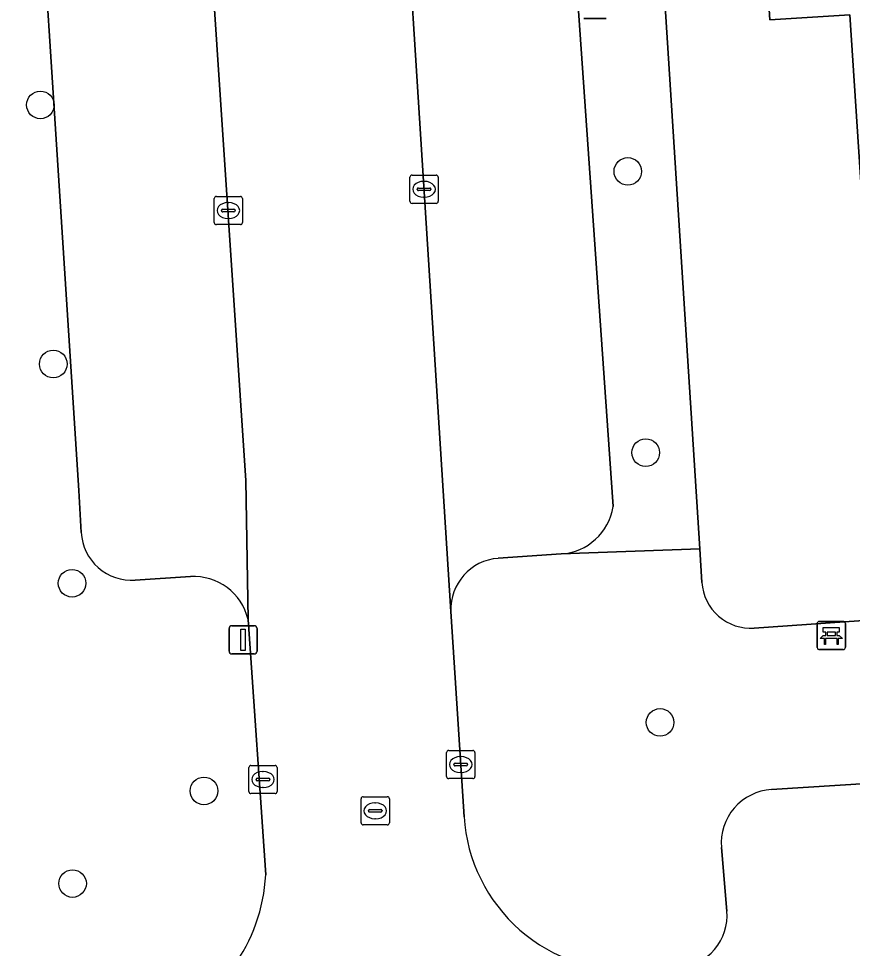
# Model space of a CAD drawing. Extents: x 159680 to 160786, y 387323 to 388340.
# Drawn here: x 160355.92 to 160385.47, y 387772 to 387804.95 of the extents above; entities that cross this region are included whole.
import ezdxf

# ---------------------------------------------------------------- set-up
doc = ezdxf.new("R2010")
doc.units = 0
for name, color, linetype in [('IMGEO_Bank', 7, 'Continuous'), ('IMGEO_Boom', 7, 'Continuous'), ('IMGEO_Erf', 7, 'Continuous'), ('IMGEO_Kolk', 7, 'Continuous'), ('IMGEO_Lichtmast', 7, 'Continuous'), ('IMGEO_Pand', 7, 'Continuous'), ('IMGEO_Parkeervlak_open', 7, 'Continuous'), ('IMGEO_Rijbaan_lokaal_open', 7, 'Continuous'), ('IMGEO_Rioolput', 7, 'Continuous'), ('IMGEO_Voetpad_open', 7, 'Continuous')]:
    doc.layers.add(name, color=color, linetype=linetype)

msp = doc.modelspace()

# ---------------------------------------------------------------- linework, layer by layer
at = {"layer": 'IMGEO_Bank'}
for p, q in [((160384.22, 387782.665), (160384.22, 387783.506)), ((160384.22, 387783.506), (160384.22, 387782.665)), ((160384.295, 387783.59), (160385.136, 387783.59)), ((160385.136, 387783.59), (160384.295, 387783.59)), ((160385.22, 387783.515), (160385.22, 387782.674)), ((160385.22, 387782.674), (160385.22, 387783.515)), ((160384.529, 387783.096), (160384.529, 387783.202)), ((160384.573, 387783.202), (160384.573, 387783.096)), ((160384.861, 387783.208), (160384.579, 387783.208)), ((160384.867, 387783.096), (160384.867, 387783.202)), ((160384.911, 387783.202), (160384.911, 387783.096)), ((160384.917, 387782.988), (160384.524, 387782.988)), ((160384.579, 387783.09), (160384.861, 387783.09)), ((160385.145, 387782.59), (160384.304, 387782.59)), ((160384.304, 387782.59), (160385.145, 387782.59))]:
    msp.add_line(p, q, dxfattribs=at)
for points in [[(160384.523, 387783.208), (160384.437, 387783.208), (160384.437, 387783.369), (160385, 387783.369), (160385, 387783.208), (160384.917, 387783.208)], [(160384.467, 387782.988), (160384.325, 387782.988), (160384.437, 387783.09), (160384.523, 387783.09)], [(160384.517, 387782.981), (160384.517, 387782.774), (160384.474, 387782.774), (160384.474, 387782.981)], [(160384.917, 387783.09), (160385, 387783.09), (160385.112, 387782.988), (160384.973, 387782.988)], [(160384.967, 387782.981), (160384.967, 387782.774), (160384.923, 387782.774), (160384.923, 387782.981)]]:
    msp.add_lwpolyline(points, dxfattribs=at)
for centre, radius, start, end in [((160384.298, 387783.512), 0.0779, 92.4484, 184.2845), ((160384.298, 387783.512), 0.0779, 92.4484, 184.2845), ((160385.142, 387783.512), 0.0779, 2.4484, 94.2845), ((160385.142, 387783.512), 0.0779, 2.4484, 94.2845), ((160384.522, 387783.201), 0.00671, 2.8957, 87.1043), ((160384.579, 387783.201), 0.00671, 92.8957, 177.1043), ((160384.861, 387783.201), 0.00671, 2.8957, 87.1043), ((160384.918, 387783.201), 0.00671, 92.8957, 177.1043), ((160384.467, 387782.981), 0.00671, 2.8957, 87.1043), ((160384.524, 387782.981), 0.00671, 92.8957, 177.1043), ((160384.522, 387783.097), 0.00671, 272.8957, 357.1043), ((160384.579, 387783.097), 0.00671, 182.8957, 267.1043), ((160384.861, 387783.097), 0.00671, 272.8957, 357.1043), ((160384.918, 387783.097), 0.00671, 182.8957, 267.1043), ((160384.916, 387782.981), 0.00671, 2.8957, 87.1043), ((160384.973, 387782.981), 0.00671, 92.8957, 177.1043), ((160384.298, 387782.668), 0.0779, 182.4484, 274.2845), ((160384.298, 387782.668), 0.0779, 182.4484, 274.2845), ((160385.142, 387782.668), 0.0779, 272.4484, 4.2845), ((160385.142, 387782.668), 0.0779, 272.4484, 4.2845)]:
    msp.add_arc(centre, radius, start, end, dxfattribs=at)
at = {"layer": 'IMGEO_Boom'}
for centre in [(160356.688, 387801.889), (160377.507, 387799.534), (160357.144, 387792.709), (160378.143, 387789.568), (160357.81, 387784.94), (160378.651, 387780.008), (160362.486, 387777.581), (160357.827, 387774.299)]:
    msp.add_circle(centre, 0.489, dxfattribs=at)
at = {"layer": 'IMGEO_Erf'}
for points in [[(160433.008, 387803.861), (160431.313, 387803.751), (160431.102, 387803.737), (160431.285, 387800.785), (160385.845, 387797.887), (160385.372, 387805.079), (160382.547, 387804.9), (160379.786, 387848.356), (160391.965, 387849.14), (160391.896, 387850.211), (160376.036, 387849.196), (160380.058, 387786.16), (160380.134, 387784.972)], [(160381.985, 387783.349), (160403.053, 387784.829), (160430.176, 387786.442), (160434.118, 387786.701), (160433.008, 387803.861)]]:
    msp.add_lwpolyline(points, dxfattribs=at)
msp.add_arc((160381.869, 387785.083), 1.738, 183.6674, 273.8425, dxfattribs=at)
at = {"layer": 'IMGEO_Kolk'}
for p, q in [((160369.786, 387798.475), (160369.786, 387799.327)), ((160369.861, 387799.401), (160370.713, 387799.401)), ((160370.787, 387799.327), (160370.787, 387798.475)), ((160370.274, 387799.181), (160370.299, 387799.181)), ((160370.045, 387798.895), (160370.045, 387798.907)), ((160370.483, 387798.858), (160370.085, 387798.858)), ((160370.088, 387798.944), (160370.486, 387798.944)), ((160370.529, 387798.907), (160370.529, 387798.895)), ((160362.849, 387797.721), (160362.849, 387798.573)), ((160362.924, 387798.647), (160363.776, 387798.647)), ((160363.337, 387798.427), (160363.362, 387798.427)), ((160363.85, 387798.573), (160363.85, 387797.721)), ((160370.713, 387798.401), (160369.861, 387798.401)), ((160370.297, 387798.621), (160370.272, 387798.621)), ((160363.108, 387798.141), (160363.108, 387798.153)), ((160363.546, 387798.104), (160363.148, 387798.104)), ((160363.151, 387798.19), (160363.549, 387798.19)), ((160363.592, 387798.153), (160363.592, 387798.141)), ((160363.36, 387797.867), (160363.335, 387797.867)), ((160363.776, 387797.647), (160362.924, 387797.647)), ((160371.085, 387778.09), (160371.085, 387778.942)), ((160371.16, 387779.016), (160372.012, 387779.016)), ((160372.086, 387778.942), (160372.086, 387778.09)), ((160371.387, 387778.559), (160371.785, 387778.559)), ((160371.573, 387778.796), (160371.598, 387778.796)), ((160364.076, 387777.559), (160364.076, 387778.411)), ((160364.151, 387778.485), (160365.003, 387778.485)), ((160364.564, 387778.265), (160364.589, 387778.265)), ((160365.077, 387778.411), (160365.077, 387777.559)), ((160371.344, 387778.51), (160371.344, 387778.522)), ((160371.782, 387778.473), (160371.384, 387778.473)), ((160371.596, 387778.236), (160371.571, 387778.236)), ((160371.828, 387778.522), (160371.828, 387778.51)), ((160364.335, 387777.979), (160364.335, 387777.991)), ((160364.773, 387777.942), (160364.375, 387777.942)), ((160364.378, 387778.028), (160364.776, 387778.028)), ((160364.819, 387777.991), (160364.819, 387777.979)), ((160372.012, 387778.016), (160371.16, 387778.016)), ((160364.587, 387777.705), (160364.562, 387777.705)), ((160365.003, 387777.485), (160364.151, 387777.485))]:
    msp.add_line(p, q, dxfattribs=at)
for points in [[(160369.786, 387798.475), (160369.786, 387799.327)], [(160369.861, 387799.401), (160370.713, 387799.401)], [(160370.787, 387799.327), (160370.787, 387798.475)], [(160362.849, 387797.721), (160362.849, 387798.573)], [(160362.924, 387798.647), (160363.776, 387798.647)], [(160363.85, 387798.573), (160363.85, 387797.721)], [(160370.713, 387798.401), (160369.861, 387798.401)], [(160363.776, 387797.647), (160362.924, 387797.647)], [(160371.085, 387778.09), (160371.085, 387778.942)], [(160371.16, 387779.016), (160372.012, 387779.016)], [(160372.086, 387778.942), (160372.086, 387778.09)], [(160364.076, 387777.559), (160364.076, 387778.411)], [(160364.151, 387778.485), (160365.003, 387778.485)], [(160365.077, 387778.411), (160365.077, 387777.559)], [(160372.012, 387778.016), (160371.16, 387778.016)], [(160365.003, 387777.485), (160364.151, 387777.485)]]:
    msp.add_lwpolyline(points, dxfattribs=at)
for centre, radius, start, end in [((160369.863, 387799.325), 0.0765, 91.552, 178.448), ((160369.863, 387799.325), 0.0765, 91.552, 178.448), ((160370.711, 387799.325), 0.0765, 1.552, 88.448), ((160370.711, 387799.325), 0.0765, 1.552, 88.448), ((160370.085, 387798.904), 0.0403, 85.8775, 175.7526), ((160370.082, 387798.894), 0.0366, 178.938, 274.7102), ((160370.486, 387798.901), 0.043, 264.8664, 352.4533), ((160370.49, 387798.906), 0.0386, 1.7309, 96.639), ((160362.926, 387798.571), 0.0765, 91.552, 178.448), ((160362.926, 387798.571), 0.0765, 91.552, 178.448), ((160363.774, 387798.571), 0.0765, 1.552, 88.448), ((160363.774, 387798.571), 0.0765, 1.552, 88.448), ((160369.863, 387798.477), 0.0765, 181.552, 268.448), ((160369.863, 387798.477), 0.0765, 181.552, 268.448), ((160370.711, 387798.477), 0.0765, 271.552, 358.448), ((160370.711, 387798.477), 0.0765, 271.552, 358.448), ((160363.148, 387798.15), 0.0403, 85.8775, 175.7526), ((160363.145, 387798.14), 0.0366, 178.938, 274.7102), ((160363.549, 387798.147), 0.043, 264.8664, 352.4533), ((160363.553, 387798.152), 0.0386, 1.7309, 96.639), ((160362.926, 387797.723), 0.0765, 181.552, 268.448), ((160362.926, 387797.723), 0.0765, 181.552, 268.448), ((160363.774, 387797.723), 0.0765, 271.552, 358.448), ((160363.774, 387797.723), 0.0765, 271.552, 358.448), ((160371.162, 387778.94), 0.0765, 91.552, 178.448), ((160371.162, 387778.94), 0.0765, 91.552, 178.448), ((160372.01, 387778.94), 0.0765, 1.552, 88.448), ((160372.01, 387778.94), 0.0765, 1.552, 88.448), ((160371.384, 387778.519), 0.0403, 85.8775, 175.7526), ((160371.789, 387778.521), 0.0386, 1.7309, 96.639), ((160364.153, 387778.409), 0.0765, 91.552, 178.448), ((160364.153, 387778.409), 0.0765, 91.552, 178.448), ((160365.001, 387778.409), 0.0765, 1.552, 88.448), ((160365.001, 387778.409), 0.0765, 1.552, 88.448), ((160371.381, 387778.509), 0.0366, 178.938, 274.7102), ((160371.785, 387778.516), 0.043, 264.8664, 352.4533), ((160364.375, 387777.988), 0.0403, 85.8775, 175.7526), ((160364.372, 387777.978), 0.0366, 178.938, 274.7102), ((160364.776, 387777.985), 0.043, 264.8664, 352.4533), ((160364.78, 387777.99), 0.0386, 1.7309, 96.639), ((160371.162, 387778.092), 0.0765, 181.552, 268.448), ((160371.162, 387778.092), 0.0765, 181.552, 268.448), ((160372.01, 387778.092), 0.0765, 271.552, 358.448), ((160372.01, 387778.092), 0.0765, 271.552, 358.448), ((160364.153, 387777.561), 0.0765, 181.552, 268.448), ((160364.153, 387777.561), 0.0765, 181.552, 268.448), ((160365.001, 387777.561), 0.0765, 271.552, 358.448), ((160365.001, 387777.561), 0.0765, 271.552, 358.448)]:
    msp.add_arc(centre, radius, start, end, dxfattribs=at)
for centre, major_axis, ratio, start_param, end_param in [((160370.273, 387798.901), (-0.387, 0.002), 0.722429, 4.712389, 7.853982), ((160370.298, 387798.901), (-0.39, 0.002), 0.717154, 1.570796, 4.712389), ((160363.336, 387798.147), (-0.387, 0.002), 0.722429, 4.712389, 7.853982), ((160363.361, 387798.147), (-0.39, 0.002), 0.717154, 1.570796, 4.712389), ((160371.572, 387778.516), (-0.387, 0.002), 0.722429, 4.712389, 7.853982), ((160371.597, 387778.516), (-0.39, 0.002), 0.717154, 1.570796, 4.712389), ((160364.563, 387777.985), (-0.387, 0.002), 0.722429, 4.712389, 7.853982), ((160364.588, 387777.985), (-0.39, 0.002), 0.717154, 1.570796, 4.712389)]:
    msp.add_ellipse(centre, major_axis=major_axis, ratio=ratio, start_param=start_param, end_param=end_param, dxfattribs=at)
at = {"layer": 'IMGEO_Lichtmast'}
for p, q in [((160376.744, 387804.948), (160375.954, 387804.948)), ((160375.954, 387804.948), (160376.744, 387804.948)), ((160363.375, 387782.533), (160363.375, 387783.333)), ((160363.375, 387783.333), (160363.375, 387782.533)), ((160363.475, 387783.433), (160364.265, 387783.433)), ((160364.265, 387783.433), (160363.475, 387783.433)), ((160364.365, 387783.333), (160364.365, 387782.533)), ((160364.365, 387782.533), (160364.365, 387783.333)), ((160364.265, 387782.433), (160363.475, 387782.433)), ((160363.475, 387782.433), (160364.265, 387782.433))]:
    msp.add_line(p, q, dxfattribs=at)
msp.add_lwpolyline([(160363.795, 387783.308), (160363.945, 387783.308), (160363.945, 387782.558), (160363.795, 387782.558), (160363.795, 387783.308)], dxfattribs=at)
for centre, start, end in [((160363.475, 387783.333), 90, 180), ((160363.475, 387783.333), 90, 180), ((160364.265, 387783.333), 0, 90), ((160364.265, 387783.333), 360, 90), ((160363.475, 387782.533), 180, 270), ((160363.475, 387782.533), 180, 270), ((160364.265, 387782.533), 270, 0), ((160364.265, 387782.533), 270, 0)]:
    msp.add_arc(centre, 0.1, start, end, dxfattribs=at)
at = {"layer": 'IMGEO_Pand'}
msp.add_lwpolyline([(160379.786, 387848.356), (160382.547, 387804.9), (160385.372, 387805.079), (160385.845, 387797.887)], dxfattribs=at)
at = {"layer": 'IMGEO_Parkeervlak_open'}
for points in [[(160368.549, 387826.16), (160371.239, 387783.941)], [(160364.047, 387783.661), (160363.967, 387788.585), (160361.508, 387825.513)], [(160376.986, 387787.656), (160374.482, 387823.471)], [(160355.915, 387821.364), (160358.048, 387788.224), (160358.133, 387786.741)], [(160372.913, 387785.823), (160375.149, 387785.977)], [(160360.046, 387785.048), (160362.007, 387785.174)], [(160431.378, 387775.305), (160431.154, 387780.742), (160416.647, 387779.783), (160382.601, 387777.63)], [(160380.827, 387775.573), (160381.018, 387773.322)]]:
    msp.add_lwpolyline(points, dxfattribs=at)
for centre, radius, start, end in [((160375.011, 387787.973), 2, 273.9588, 350.8952), ((160359.929, 387786.843), 1.799, 183.2645, 273.718), ((160373.038, 387784.026), 1.801, 93.9782, 182.717), ((160362.131, 387783.21), 1.968, 13.2513, 93.6225), ((160382.719, 387775.735), 1.899, 93.5591, 184.8905), ((160379.175, 387773.165), 1.85, 274.3736, 4.8591)]:
    msp.add_arc(centre, radius, start, end, dxfattribs=at)
at = {"layer": 'IMGEO_Rijbaan_lokaal_open'}
for points in [[(160371.703, 387776.667), (160371.389, 387781.586), (160371.239, 387783.941), (160368.549, 387826.16), (160368.508, 387826.804), (160367.352, 387844.94), (160366.963, 387851.075), (160366.555, 387857.5), (160366.492, 387858.487), (160364.043, 387897.063)], [(160361.378, 387827.281), (160361.508, 387825.513), (160363.967, 387788.585), (160364.047, 387783.661), (160364.675, 387774.613)]]:
    msp.add_lwpolyline(points, dxfattribs=at)
for centre, radius, start, end in [((160377.517, 387777.039), 5.826, 183.6652, 274.0452), ((160358.645, 387774.912), 6.037, 290.3336, 357.1606)]:
    msp.add_arc(centre, radius, start, end, dxfattribs=at)
at = {"layer": 'IMGEO_Rioolput'}
for p, q in [((160368.055, 387776.45), (160368.055, 387777.302)), ((160368.13, 387777.376), (160368.982, 387777.376)), ((160369.056, 387777.302), (160369.056, 387776.45)), ((160368.357, 387776.919), (160368.755, 387776.919)), ((160368.543, 387777.156), (160368.568, 387777.156)), ((160368.314, 387776.87), (160368.314, 387776.882)), ((160368.752, 387776.833), (160368.354, 387776.833)), ((160368.566, 387776.596), (160368.541, 387776.596)), ((160368.798, 387776.882), (160368.798, 387776.87)), ((160368.982, 387776.376), (160368.13, 387776.376))]:
    msp.add_line(p, q, dxfattribs=at)
for points in [[(160368.055, 387776.45), (160368.055, 387777.302)], [(160368.13, 387777.376), (160368.982, 387777.376)], [(160369.056, 387777.302), (160369.056, 387776.45)], [(160368.982, 387776.376), (160368.13, 387776.376)]]:
    msp.add_lwpolyline(points, dxfattribs=at)
for centre, radius, start, end in [((160368.132, 387777.3), 0.0765, 91.552, 178.448), ((160368.132, 387777.3), 0.0765, 91.552, 178.448), ((160368.98, 387777.3), 0.0765, 1.552, 88.448), ((160368.98, 387777.3), 0.0765, 1.552, 88.448), ((160368.354, 387776.879), 0.0403, 85.8775, 175.7526), ((160368.759, 387776.881), 0.0386, 1.7309, 96.639), ((160368.351, 387776.869), 0.0366, 178.938, 274.7102), ((160368.755, 387776.876), 0.043, 264.8664, 352.4533), ((160368.132, 387776.452), 0.0765, 181.552, 268.448), ((160368.132, 387776.452), 0.0765, 181.552, 268.448), ((160368.98, 387776.452), 0.0765, 271.552, 358.448), ((160368.98, 387776.452), 0.0765, 271.552, 358.448)]:
    msp.add_arc(centre, radius, start, end, dxfattribs=at)
for centre, major_axis, ratio, start_param, end_param in [((160368.542, 387776.876), (-0.387, 0.002), 0.722429, 4.712389, 7.853982), ((160368.567, 387776.876), (-0.39, 0.002), 0.717154, 1.570796, 4.712389)]:
    msp.add_ellipse(centre, major_axis=major_axis, ratio=ratio, start_param=start_param, end_param=end_param, dxfattribs=at)
at = {"layer": 'IMGEO_Voetpad_open'}
for points in [[(160375.149, 387785.977), (160380.058, 387786.16), (160376.036, 387849.196), (160375.778, 387852.378)], [(160374.482, 387823.471), (160376.986, 387787.656)], [(160358.133, 387786.741), (160358.048, 387788.224), (160355.915, 387821.364)], [(160475.488, 387784.77), (160475.199, 387789.317), (160470.954, 387789.126), (160437.808, 387786.944), (160434.118, 387786.701), (160430.176, 387786.442), (160403.053, 387784.829), (160381.985, 387783.349)], [(160380.134, 387784.972), (160380.058, 387786.16), (160375.149, 387785.977), (160372.913, 387785.823)], [(160362.007, 387785.174), (160360.046, 387785.048)], [(160371.239, 387783.941), (160371.389, 387781.586), (160371.703, 387776.667)], [(160364.675, 387774.613), (160364.047, 387783.661)], [(160382.601, 387777.63), (160416.647, 387779.783), (160431.154, 387780.742), (160431.378, 387775.305)], [(160381.018, 387773.322), (160380.827, 387775.573)]]:
    msp.add_lwpolyline(points, dxfattribs=at)
for centre, radius, start, end in [((160375.011, 387787.973), 2, 273.9588, 350.8952), ((160359.929, 387786.843), 1.799, 183.2645, 273.718), ((160373.038, 387784.026), 1.801, 93.9782, 182.717), ((160362.131, 387783.21), 1.968, 13.2513, 93.6225), ((160381.869, 387785.083), 1.738, 183.6674, 273.8425), ((160382.719, 387775.735), 1.899, 93.5591, 184.8905), ((160377.517, 387777.039), 5.826, 183.6652, 274.0452), ((160358.645, 387774.912), 6.037, 290.3336, 357.1606), ((160379.175, 387773.165), 1.85, 274.3736, 4.8591)]:
    msp.add_arc(centre, radius, start, end, dxfattribs=at)

doc.saveas('drawing.dxf')
